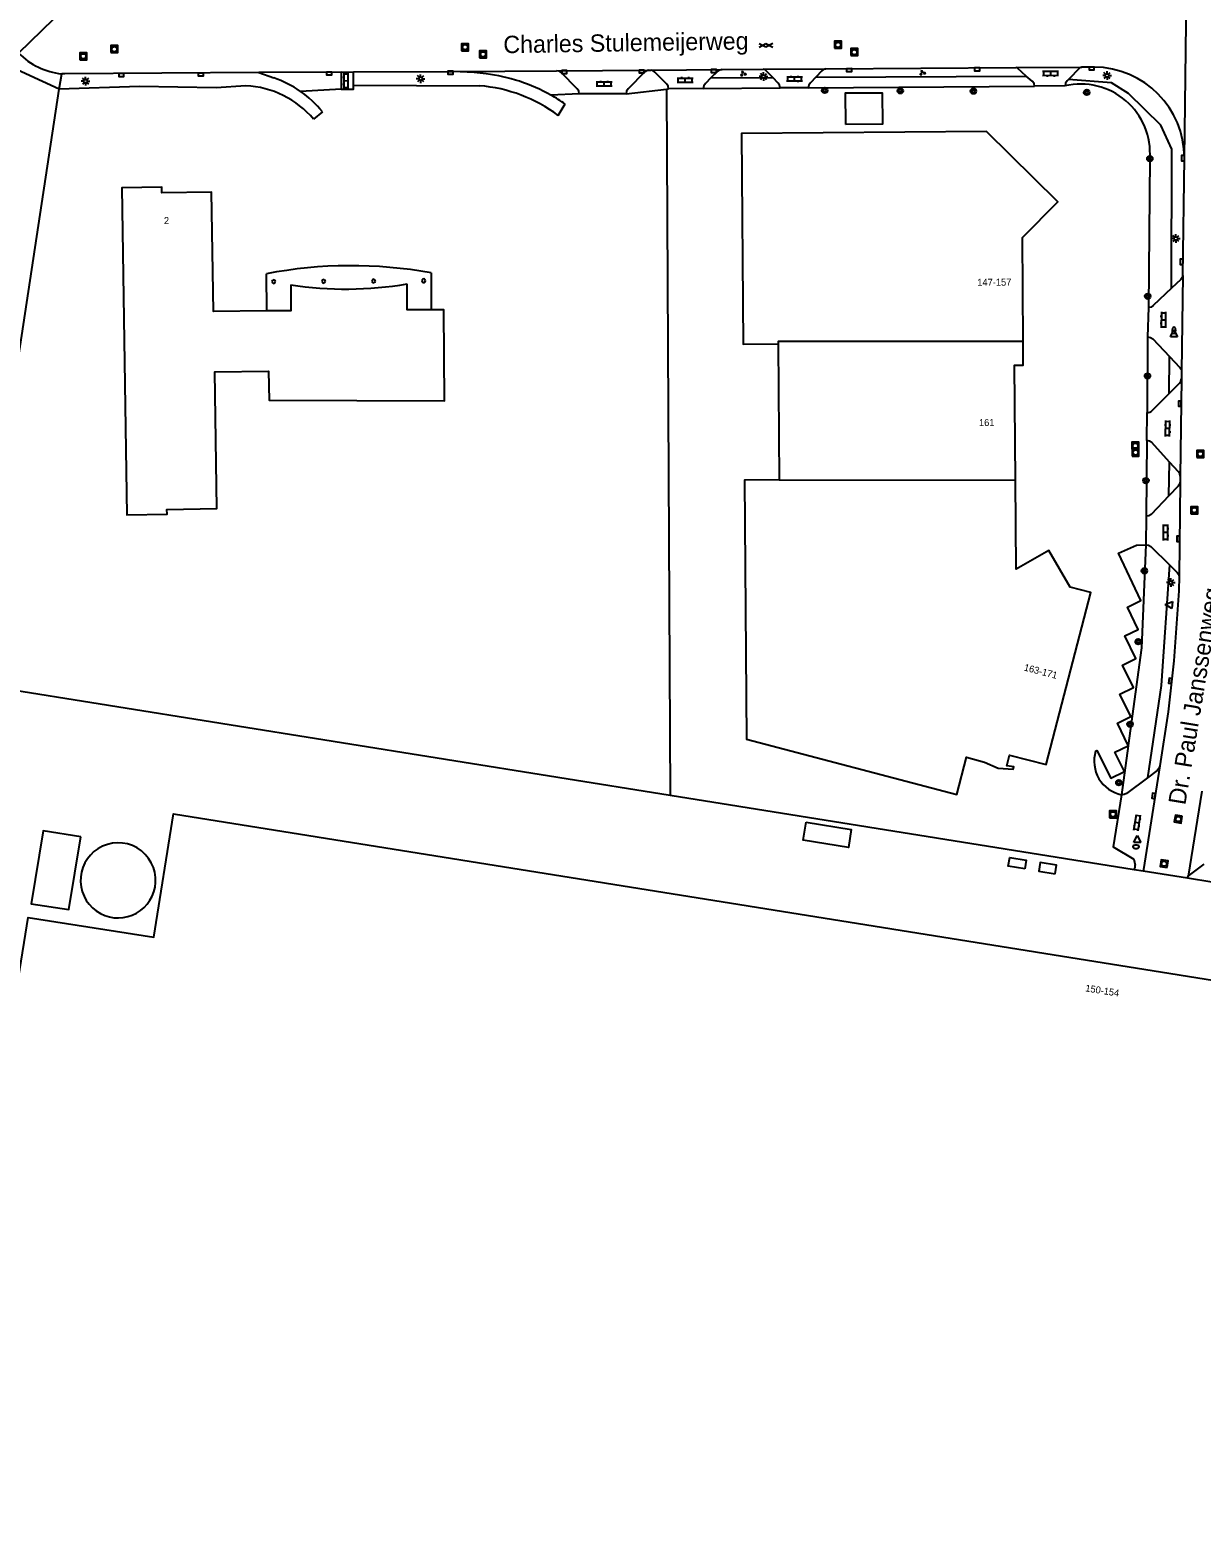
# Model space of a CAD drawing. Extents: x 131000 to 133013, y 393000 to 396501.
# Drawn here: x 132118.8 to 132287.4, y 394589.8 to 394804.8 of the extents above; entities that cross this region are included whole.
import ezdxf

# ---------------------------------------------------------------- set-up
doc = ezdxf.new("R2010")
doc.units = 0
for name, color, linetype in [('gg-afsc-erfafscheiding', 7, 'Continuous'), ('gg-afsc-hekwerk', 7, 'Continuous'), ('gg-anno-huisnummerreeks BGT', 7, 'Continuous'), ('gg-anno-openbare ruimte label', 7, 'Continuous'), ('gg-bbg-bijgebouw', 7, 'Continuous'), ('gg-bbg-hoofdgebouw', 7, 'Continuous'), ('gg-bbg-lage trafo', 7, 'Continuous'), ('gg-bbg-onder overbouw', 7, 'Continuous'), ('gg-bbg-opslagtank', 7, 'Continuous'), ('gg-bbg-pand overbouw', 7, 'Continuous'), ('gg-bbg-pilaar onder overbouw', 7, 'Continuous'), ('gg-bbg-tussenscheiding', 7, 'Continuous'), ('gg-knt-verharding', 7, 'Continuous'), ('gt-bbg-plantopografie pand', 7, 'Continuous'), ('gt-grn-groengrens', 7, 'Continuous'), ('gt-grn-vlakafsluiter', 7, 'Continuous'), ('gt-grn-weggrens', 7, 'Continuous'), ('gt-symb-boom', 7, 'Continuous'), ('gt-symb-brandkraan', 7, 'Continuous'), ('gt-symb-gesloten verharding', 7, 'Continuous'), ('gt-symb-groenvak', 7, 'Continuous'), ('gt-symb-klinker verharding', 7, 'Continuous'), ('gt-symb-kolk', 7, 'Continuous'), ('gt-symb-lichtmast', 7, 'Continuous'), ('gt-symb-rioolschacht', 7, 'Continuous'), ('gt-symb-waterafsluiter', 7, 'Continuous')]:
    doc.layers.add(name, color=color, linetype=linetype)

# ---------------------------------------------------------------- blocks, each defined once
blk = doc.blocks.new('gt0-KL1')
at = {"layer": 'gt-symb-klinker verharding'}
for p, q in [((-1.15, 0.3), (1.15, 0.3)), ((-1, -0.3), (-1, 0.3)), ((-0.5, 0.3), (-0.5, 0.45)), ((0, -0.3), (0, 0.3)), ((0.5, 0.3), (0.5, 0.45)), ((1, -0.3), (1, 0.3)), ((-1.15, -0.3), (1.15, -0.3)), ((-0.5, -0.45), (-0.5, -0.3)), ((0.5, -0.45), (0.5, -0.3))]:
    blk.add_line(p, q, dxfattribs=at)
blk = doc.blocks.new('gt0-KOLK')
at = {"layer": 'gt-symb-kolk'}
blk.add_lwpolyline([(0, 0), (0.37, 0), (0.37, 0.4), (-0.38, 0.4), (-0.38, 0), (0, 0)], dxfattribs=at)
blk = doc.blocks.new('gt0-BOOM')
at = {"layer": 'gt-symb-boom'}
for radius in [0.4, 0.2]:
    blk.add_circle((0, 0), radius, dxfattribs=at)
blk = doc.blocks.new('gt0-WAFSL')
at = {"layer": 'gt-symb-waterafsluiter'}
for p, q in [((-0.5, -0.33), (0, 0.67)), ((0, 0.67), (0.5, -0.33)), ((0.5, -0.33), (-0.5, -0.33))]:
    blk.add_line(p, q, dxfattribs=at)
blk = doc.blocks.new('gt0-BR')
at = {"layer": 'gt-symb-brandkraan'}
for centre, radius, start, end in [((-0.24, 0), 0.206, 107.5669, 252.4331), ((0.6, -2.66), 3, 106.892, 107.5669), ((0, -0.69), 0.938, 73.108, 106.892), ((-0.6, -2.66), 3, 72.4331, 73.108), ((0.24, 0), 0.206, 287.567, 72.4331), ((0.6, 2.66), 3, 252.4331, 253.108), ((0, 0.69), 0.938, 253.108, 286.8921), ((-0.6, 2.66), 3, 286.8921, 287.567)]:
    blk.add_arc(centre, radius, start, end, dxfattribs=at)
blk = doc.blocks.new('gt0-LMAST')
at = {"layer": 'gt-symb-lichtmast'}
for p, q in [((-0.18, 0.17), (-0.45, 0.44)), ((-0.01, 0.25), (-0.01, 0.62)), ((0.17, 0.17), (0.44, 0.44)), ((-0.26, 0), (-0.63, 0)), ((-0.18, -0.18), (-0.45, -0.45)), ((-0.01, -0.25), (-0.01, -0.63)), ((0.44, -0.45), (0.17, -0.18)), ((0.24, 0), (0.62, 0))]:
    blk.add_line(p, q, dxfattribs=at)
blk.add_circle((-0.01, 0), 0.25, dxfattribs=at)
blk = doc.blocks.new('gt0-GRVAK')
at = {"layer": 'gt-symb-groenvak'}
for p, q in [((-0.11, 0.19), (-0.23, 0.24)), ((-0.18, 0.15), (0.09, 0.15)), ((-0.09, 0.21), (-0.16, 0.32)), ((-0.05, 0.21), (-0.05, 0.39)), ((0, 0.21), (0.06, 0.32)), ((0.02, 0.19), (0.13, 0.24)), ((0.26, -0.05), (0.2, 0.06)), ((0.31, -0.05), (0.31, 0.13)), ((0.35, -0.05), (0.41, 0.06)), ((-0.24, -0.23), (-0.36, -0.18)), ((-0.32, -0.26), (-0.05, -0.26)), ((-0.23, -0.21), (-0.29, -0.09)), ((-0.18, -0.2), (-0.18, -0.02)), ((-0.14, -0.21), (-0.07, -0.09)), ((-0.12, -0.23), (0, -0.18)), ((0.24, -0.07), (0.12, -0.02)), ((0.17, -0.11), (0.44, -0.11)), ((0.37, -0.07), (0.49, -0.02))]:
    blk.add_line(p, q, dxfattribs=at)
blk = doc.blocks.new('gt0-RS')
at = {"layer": 'gt-symb-rioolschacht'}
blk.add_lwpolyline([(-0.5, -0.5), (0.5, -0.5), (0.5, 0.5), (-0.5, 0.5)], close=True, dxfattribs=at)
blk.add_circle((0, 0), 0.375, dxfattribs=at)
blk = doc.blocks.new('gt0-GESVH1')
at = {"layer": 'gt-symb-gesloten verharding'}
for p, q in [((-0.99, -0.26), (0.01, 0.24)), ((0.01, -0.26), (-0.99, 0.24)), ((0.01, 0.24), (1.01, -0.26)), ((1.01, 0.24), (0.01, -0.26))]:
    blk.add_line(p, q, dxfattribs=at)

msp = doc.modelspace()

# ---------------------------------------------------------------- linework, layer by layer
at = {"layer": 'gg-afsc-erfafscheiding'}
msp.add_line((132230.89, 394796.4), (132263.47, 394796.64), dxfattribs=at)
at = {"layer": 'gg-afsc-hekwerk'}
for p, q in [((132123.07, 394796.22), (132115.22, 394799.8)), ((132110.05, 394710.67), (132123.07, 394796.22)), ((132211.02, 394694.5), (132110.05, 394710.67)), ((132277.8, 394683.8), (132211.02, 394694.5)), ((132279.11, 394683.59), (132277.8, 394683.8)), ((132285.5, 394682.57), (132279.11, 394683.59)), ((132288.99, 394682.01), (132285.5, 394682.57))]:
    msp.add_line(p, q, dxfattribs=at)
at = {"layer": 'gg-bbg-bijgebouw'}
for points in [[(132236.28, 394791.15), (132236.23, 394795.69), (132241.52, 394795.71), (132241.58, 394791.17), (132236.28, 394791.15)], [(132126.17, 394688.54), (132120.75, 394689.39), (132119.03, 394678.9), (132124.46, 394678.05), (132126.17, 394688.54)]]:
    msp.add_lwpolyline(points, dxfattribs=at)
at = {"layer": 'gg-bbg-hoofdgebouw'}
msp.add_line((132226.54, 394759.53), (132226.7, 394739.93), dxfattribs=at)
for points in [[(132261.82, 394759.88), (132261.75, 394774.83), (132266.82, 394779.97), (132256.53, 394790.12), (132221.3, 394789.84), (132221.54, 394759.49), (132226.54, 394759.53)], [(132152.91, 394764.27), (132145.27, 394764.21), (132145, 394781.38), (132137.83, 394781.27), (132137.81, 394782.08), (132132.08, 394781.99), (132132.81, 394734.9), (132138.58, 394734.99), (132138.57, 394735.68), (132145.77, 394735.8), (132145.46, 394755.5), (132153.21, 394755.62), (132153.27, 394751.44), (132178.51, 394751.33), (132178.42, 394764.45), (132176.62, 394764.44)], [(132260.71, 394739.88), (132260.56, 394756.45), (132261.83, 394756.45), (132261.82, 394759.88)], [(132226.7, 394739.93), (132221.7, 394739.89), (132222, 394702.59), (132252.3, 394694.63), (132253.68, 394700), (132256.27, 394699.31), (132258.21, 394698.41), (132260.39, 394698.27), (132260.5, 394698.63), (132259.46, 394698.74), (132259.87, 394700.31), (132265.12, 394698.96), (132271.56, 394723.71), (132268.6, 394724.47), (132265.5, 394729.78), (132260.82, 394727.09), (132260.71, 394739.88)], [(132384.52, 394499.4), (132383.37, 394492.22), (132383.64, 394492.2), (132383.52, 394491.38), (132373.75, 394492.95), (132367.61, 394511.99), (132099, 394554.98), (132118.61, 394676.93), (132136.69, 394674.08), (132139.52, 394691.86), (132408.4, 394648.8), (132388.86, 394525.95), (132389.08, 394525.91), (132388.52, 394522.53), (132388.29, 394522.56), (132385.1, 394503.04)]]:
    msp.add_lwpolyline(points, dxfattribs=at)
at = {"layer": 'gg-bbg-lage trafo'}
for points in [[(132262.06, 394683.91), (132259.69, 394684.29), (132259.89, 394685.55), (132262.26, 394685.17), (132262.06, 394683.91)], [(132266.43, 394683.21), (132266.62, 394684.48), (132264.27, 394684.84), (132264.08, 394683.58), (132266.43, 394683.21)]]:
    msp.add_lwpolyline(points, dxfattribs=at)
at = {"layer": 'gg-bbg-onder overbouw'}
for points in [[(132156.39, 394768.04), (132156.42, 394764.29), (132152.91, 394764.27)], [(132176.62, 394764.44), (132173.17, 394764.42), (132173.14, 394768.17)]]:
    msp.add_lwpolyline(points, dxfattribs=at)
msp.add_arc((132164.39, 394819.92), 52.49, 261.232, 279.5957, dxfattribs=at)
at = {"layer": 'gg-bbg-opslagtank'}
for start, end in [(356.5254, 122.5344), (122.5385, 242.0628), (242.0623, 356.5378)]:
    msp.add_arc((132131.54, 394682.27), 5.41, start, end, dxfattribs=at)
at = {"layer": 'gg-bbg-pand overbouw'}
for p, q in [((132152.87, 394769.63), (132152.91, 394764.27)), ((132176.58, 394769.77), (132176.62, 394764.44))]:
    msp.add_line(p, q, dxfattribs=at)
msp.add_arc((132165.12, 394705.57), 65.22, 79.8776, 100.8185, dxfattribs=at)
at = {"layer": 'gg-bbg-pilaar onder overbouw'}
for centre, radius, start, end in [((132153.93, 394768.5), 0.259, 360, 180), ((132161.13, 394768.54), 0.259, 360, 180), ((132168.33, 394768.58), 0.26, 0, 180), ((132175.53, 394768.62), 0.259, 359.9996, 180.0004), ((132153.93, 394768.5), 0.259, 180, 0), ((132161.13, 394768.54), 0.259, 180, 0), ((132168.33, 394768.58), 0.26, 180, 0), ((132175.53, 394768.62), 0.259, 179.9996, 0.0004)]:
    msp.add_arc(centre, radius, start, end, dxfattribs=at)
at = {"layer": 'gg-bbg-tussenscheiding'}
msp.add_line((132226.7, 394739.93), (132260.71, 394739.88), dxfattribs=at)
msp.add_lwpolyline([(132261.82, 394759.88), (132226.54, 394759.88), (132226.54, 394759.53)], dxfattribs=at)
at = {"layer": 'gg-knt-verharding'}
for p, q in [((132165.41, 394798.69), (132179.78, 394798.78)), ((132179.78, 394798.78), (132194.63, 394798.88)), ((132194.63, 394798.88), (132207.88, 394798.97)), ((132207.88, 394798.97), (132208.25, 394798.97)), ((132208.25, 394798.97), (132218.49, 394799.04)), ((132218.49, 394799.04), (132224.38, 394799.08)), ((132224.38, 394799.08), (132233.4, 394799.14)), ((132233.4, 394799.14), (132260.75, 394799.32)), ((132260.75, 394799.32), (132270.27, 394799.39)), ((132272.08, 394799.4), (132270.27, 394799.39)), ((132163.65, 394798.68), (132151.78, 394798.6)), ((132163.65, 394798.68), (132165.41, 394798.69)), ((132163.65, 394798.68), (132163.65, 394796.23)), ((132165.41, 394796.81), (132165.41, 394798.69)), ((132267.85, 394796.68), (132263.47, 394796.64)), ((132204.66, 394795.54), (132197.93, 394795.54)), ((132215.78, 394796.3), (132210.76, 394796.26)), ((132215.78, 394796.3), (132226.83, 394796.39)), ((132230.89, 394796.4), (132226.83, 394796.39)), ((132280.06, 394786.21), (132279.85, 394764.76)), ((132284.82, 394769.4), (132285.03, 394786.29)), ((132284.82, 394769.4), (132284.64, 394755.59)), ((132279.85, 394764.76), (132279.74, 394760.53)), ((132284.63, 394754.49), (132284.45, 394740.46)), ((132284.64, 394755.59), (132284.63, 394754.49)), ((132280.38, 394749.94), (132282.83, 394752.38)), ((132279.65, 394745.6), (132279.67, 394749.67)), ((132284.44, 394739.66), (132284.27, 394726.08)), ((132284.45, 394740.46), (132284.44, 394739.66)), ((132279.54, 394734.7), (132279.49, 394730.58)), ((132276.95, 394701.65), (132276.96, 394701.7)), ((132281.48, 394698.74), (132279.15, 394683.82)), ((132287.53, 394695.11), (132285.56, 394682.89)), ((132277.78, 394685.3), (132277.96, 394684.45)), ((132279.15, 394683.82), (132279.11, 394683.59)), ((132285.5, 394682.57), (132285.56, 394682.89)), ((132285.56, 394682.89), (132287.88, 394684.58))]:
    msp.add_line(p, q, dxfattribs=at)
for points in [[(132197.93, 394795.54), (132197.87, 394795.91), (132197.62, 394796.25), (132195.33, 394798.61), (132195.01, 394798.81), (132194.63, 394798.88)], [(132207.88, 394798.97), (132207.6, 394798.87), (132207.37, 394798.69), (132204.96, 394796.25), (132204.72, 394795.92), (132204.66, 394795.54)], [(132210.76, 394796.26), (132210.71, 394796.64), (132210.5, 394796.98), (132208.79, 394798.68), (132208.55, 394798.87), (132208.25, 394798.97)], [(132218.49, 394799.04), (132218.14, 394798.96), (132217.83, 394798.78), (132216.87, 394797.83)], [(132225.79, 394797.89), (132224.9, 394798.81), (132224.67, 394799), (132224.38, 394799.08)], [(132233.4, 394799.14), (132233.1, 394799.04), (132232.84, 394798.85), (132231.96, 394797.93)], [(132262.27, 394798.11), (132260.99, 394799.24), (132260.75, 394799.32)], [(132270.27, 394799.39), (132270, 394799.28), (132268.33, 394797.61)], [(132151.78, 394798.6), (132123.85, 394798.41), (132123.42, 394798.44)], [(132163.65, 394796.23), (132165.41, 394796.23), (132165.41, 394796.81)], [(132216.87, 394797.83), (132216.08, 394797.05), (132215.85, 394796.7), (132215.78, 394796.3)], [(132226.83, 394796.39), (132226.76, 394796.77), (132226.55, 394797.09), (132225.79, 394797.89)], [(132231.96, 394797.93), (132231.19, 394797.11), (132230.98, 394796.78), (132230.89, 394796.4)], [(132263.47, 394796.64), (132263.39, 394797.04), (132263.13, 394797.35), (132262.27, 394798.11)], [(132268.33, 394797.61), (132268.14, 394797.41), (132267.93, 394797.07), (132267.85, 394796.68)], [(132284.82, 394769.4), (132284.74, 394769.07), (132284.52, 394768.8), (132283.2, 394767.55)], [(132283.2, 394767.55), (132280.55, 394765.04), (132280.24, 394764.82), (132279.85, 394764.76)], [(132279.74, 394760.53), (132280.14, 394760.47), (132280.49, 394760.25), (132282.89, 394757.7)], [(132282.89, 394757.7), (132284.37, 394756.12), (132284.55, 394755.88), (132284.64, 394755.59)], [(132282.83, 394752.38), (132284.35, 394753.88), (132284.53, 394754.17), (132284.63, 394754.49)], [(132282.9, 394742.49), (132280.33, 394745.31), (132280.02, 394745.51), (132279.65, 394745.6)], [(132284.45, 394740.46), (132284.37, 394740.8), (132284.17, 394741.09), (132282.9, 394742.49)], [(132284.44, 394739.66), (132284.34, 394739.33), (132284.15, 394739.05), (132282.81, 394737.66)], [(132282.81, 394737.66), (132280.25, 394734.98), (132279.93, 394734.76), (132279.54, 394734.7)], [(132276.96, 394701.7), (132275.39, 394704.93), (132277.33, 394705.89), (132275.72, 394709.1), (132277.69, 394710.06), (132276.12, 394713.26), (132278.06, 394714.22), (132276.45, 394717.48), (132278.4, 394718.4), (132276.83, 394721.62), (132278.77, 394722.55), (132275.54, 394729.37), (132278.12, 394730.55), (132279.49, 394730.58)], [(132279.49, 394730.58), (132279.87, 394730.52), (132280.2, 394730.33), (132282.88, 394727.71)], [(132284.27, 394726.08), (132284.24, 394723.96), (132283.51, 394713.87), (132282.7, 394706.53), (132281.48, 394698.74)], [(132282.88, 394727.71), (132283.99, 394726.62), (132284.18, 394726.38), (132284.27, 394726.08)], [(132272.24, 394700.87), (132272.44, 394700.98), (132274.43, 394696.97), (132276.4, 394697.93), (132275.03, 394700.73), (132276.95, 394701.65)], [(132281.48, 394698.74), (132281.34, 394698.38), (132281.1, 394698.08), (132279.73, 394697.05)], [(132279.73, 394697.05), (132276.72, 394694.79), (132276.37, 394694.63), (132275.99, 394694.6)], [(132275.99, 394694.6), (132274.78, 394687.12), (132277.78, 394685.3)]]:
    msp.add_lwpolyline(points, dxfattribs=at)
for centre, radius, start, end in [((132124.39, 394808.39), 10, 224.204, 264.4251), ((132271.95, 394786.32), 13.08, 359.8702, 89.4438), ((132270.13, 394786.99), 9.96, 355.5178, 103.2765), ((132279.8, 394750.39), 0.734, 260.2643, 322.5258), ((132277.01, 394699.46), 4.97, 163.5604, 258.106), ((132276.88, 394684.37), 1.08, 328.1262, 4.1344)]:
    msp.add_arc(centre, radius, start, end, dxfattribs=at)
at = {"layer": 'gt-bbg-plantopografie pand'}
msp.add_lwpolyline([(132230.58, 394690.65), (132237.09, 394689.61), (132236.67, 394687), (132230.16, 394688.04), (132230.58, 394690.65)], dxfattribs=at)
at = {"layer": 'gt-grn-groengrens'}
for p, q in [((132123.07, 394796.22), (132123.42, 394798.44)), ((132151.78, 394798.6), (132153.94, 394797.85)), ((132165.41, 394796.81), (132183.58, 394796.71)), ((132216.87, 394797.83), (132225.79, 394797.89)), ((132231.96, 394797.93), (132262.27, 394798.11)), ((132163.65, 394796.23), (132157.78, 394795.9)), ((132197.93, 394795.54), (132193.84, 394795.36)), ((132204.66, 394795.54), (132210.46, 394796.22)), ((132210.46, 394796.22), (132210.76, 394796.26)), ((132160.94, 394792.96), (132159.68, 394791.88)), ((132194.9, 394792.43), (132195.91, 394794.08)), ((132279.74, 394760.53), (132279.67, 394749.67)), ((132282.83, 394752.38), (132282.89, 394757.7)), ((132279.65, 394745.6), (132279.54, 394734.7)), ((132282.81, 394737.66), (132282.9, 394742.49)), ((132276.95, 394701.65), (132275.99, 394694.6))]:
    msp.add_line(p, q, dxfattribs=at)
for points in [[(132184.51, 394798.43), (132182.78, 394798.62), (132179.78, 394798.78)], [(132149.92, 394796.71), (132145.67, 394796.43), (132134.6, 394796.58), (132123.07, 394796.22)], [(132283.2, 394767.55), (132283.23, 394787.57), (132281.66, 394791.04), (132276.98, 394795.61), (132274.52, 394797.11), (132268.33, 394797.61)], [(132279.49, 394730.58), (132278.87, 394715.75), (132276.96, 394701.7)], [(132282.88, 394727.71), (132281.68, 394710.33), (132279.73, 394697.05)]]:
    msp.add_lwpolyline(points, dxfattribs=at)
for centre, radius, start, end in [((132149.24, 394783.06), 13.67, 40.1603, 87.1236), ((132148.86, 394783.11), 15.59, 55.0814, 70.9556), ((132181.71, 394774.65), 22.14, 53.4394, 85.148), ((132181.23, 394772.71), 25.93, 60.9054, 82.7305), ((132148.84, 394783.1), 15.61, 39.1925, 55.0594), ((132181.32, 394772.84), 25.76, 55.5071, 60.9397)]:
    msp.add_arc(centre, radius, start, end, dxfattribs=at)
at = {"layer": 'gt-grn-vlakafsluiter'}
msp.add_line((132210.46, 394796.22), (132211.02, 394694.5), dxfattribs=at)
at = {"layer": 'gt-grn-weggrens'}
for p, q in [((132285.03, 394786.29), (132285.45, 394818.52)), ((132117.22, 394801.42), (132128.27, 394812.17))]:
    msp.add_line(p, q, dxfattribs=at)

# ---------------------------------------------------------------- block references
at = {"layer": 'gt-symb-boom'}
for p in [(132233.26, 394796.04), (132244.14, 394795.97), (132254.66, 394795.92), (132270.98, 394795.75), (132280.06, 394786.21), (132279.76, 394766.39), (132279.73, 394754.92), (132279.5, 394739.84), (132279.28, 394726.84), (132278.38, 394716.63), (132277.22, 394704.75), (132275.6, 394696.33)]:
    msp.add_blockref('gt0-BOOM', p, dxfattribs=at)
at = {"layer": 'gt-symb-brandkraan', "rotation": 89.25519682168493}
msp.add_blockref('gt0-BR', (132283.54, 394761.49), dxfattribs=at)
at = {"layer": 'gt-symb-brandkraan'}
msp.add_blockref('gt0-BR', (132278.07, 394687.1), dxfattribs=at)
at = {"layer": 'gt-symb-gesloten verharding', "rotation": 0.3437705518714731}
msp.add_blockref('gt0-GESVH1', (132224.79, 394802.53), dxfattribs=at)
at = {"layer": 'gt-symb-groenvak'}
for p in [(132221.49, 394798.46), (132247.31, 394798.58)]:
    msp.add_blockref('gt0-GRVAK', p, dxfattribs=at)
at = {"layer": 'gt-symb-klinker verharding'}
for p, rotation in [((132265.77, 394798.46), -179.54164354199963), ((132164.32, 394797.44), -89.82811317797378), ((132201.52, 394796.98), 0.11459140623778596), ((132213.18, 394797.52), -0.05729576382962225), ((132228.93, 394797.7), -0.40106390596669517), ((132282.01, 394763), -90.80208851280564), ((132282.63, 394747.33), 89.1406277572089), ((132282.34, 394732.38), 89.71352348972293), ((132278.25, 394690.57), 80.622420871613)]:
    msp.add_blockref('gt0-KL1', p, dxfattribs=dict(at, rotation=rotation))
at = {"layer": 'gt-symb-kolk'}
for p in [(132179.39, 394798.39), (132195.78, 394798.49), (132206.91, 394798.57), (132217.31, 394798.63), (132255.21, 394798.88), (132132, 394798.06), (132143.45, 394798.14), (132161.94, 394798.28)]:
    msp.add_blockref('gt0-KOLK', p, dxfattribs=at)
for p, rotation in [((132236.78, 394798.77), 0.3437705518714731), ((132271.7, 394799), 0.22918189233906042), ((132284.63, 394786.26), -90.00000000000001), ((132284.84, 394771.34), 89.25519682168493), ((132284.58, 394750.93), 89.25519682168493), ((132284.34, 394731.46), 89.25519682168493), ((132283.19, 394710.99), 83.57125225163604), ((132280.4, 394694.46), -98.85942931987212)]:
    msp.add_blockref('gt0-KOLK', p, dxfattribs=dict(at, rotation=rotation))
at = {"layer": 'gt-symb-lichtmast'}
for p in [(132273.91, 394798.18), (132126.86, 394797.37), (132175.09, 394797.72), (132224.45, 394798.03), (132283.82, 394774.71), (132283.08, 394725.15)]:
    msp.add_blockref('gt0-LMAST', p, dxfattribs=at)
at = {"layer": 'gt-symb-rioolschacht'}
for p in [(132235.18, 394802.61), (132126.53, 394800.95), (132131, 394801.99), (132181.49, 394802.26), (132184.08, 394801.24), (132237.52, 394801.55), (132277.98, 394744.87), (132278, 394743.88), (132287.34, 394743.68), (132286.46, 394735.57), (132274.76, 394691.78)]:
    msp.add_blockref('gt0-RS', p, dxfattribs=at)
for p, rotation in [((132284.16, 394691.1), 170.09492080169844), ((132282.12, 394684.67), 80.84860398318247)]:
    msp.add_blockref('gt0-RS', p, dxfattribs=dict(at, rotation=rotation))
at = {"layer": 'gt-symb-waterafsluiter'}
for p in [(132283.54, 394760.9), (132278.25, 394688.06)]:
    msp.add_blockref('gt0-WAFSL', p, dxfattribs=at)
at = {"layer": 'gt-symb-waterafsluiter', "rotation": 86.27357411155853}
msp.add_blockref('gt0-WAFSL', (132282.95, 394721.94), dxfattribs=at)

# ---------------------------------------------------------------- texts
at = {"layer": 'gg-anno-huisnummerreeks BGT'}
for s, rotation, p in [('2', 0.9, (132138.14, 394776.78)), ('147-157', 0.2, (132255.22, 394767.9)), ('161', 0.5, (132255.47, 394747.69)), ('163-171', 345.4, (132261.86, 394712.51)), ('150-154', 350.9, (132270.72, 394666.29))]:
    msp.add_text(s, height=1, rotation=rotation, dxfattribs=at).set_placement(p)
at = {"layer": 'gg-anno-openbare ruimte label'}
for s, rotation, p in [('Charles Stulemeijerweg', 0.9, (132187.01, 394801.39)), ('Dr. Paul Janssenweg', 80.7, (132285.17, 394693.03))]:
    msp.add_text(s, height=2.5, rotation=rotation, dxfattribs=at).set_placement(p)

doc.saveas('drawing.dxf')
